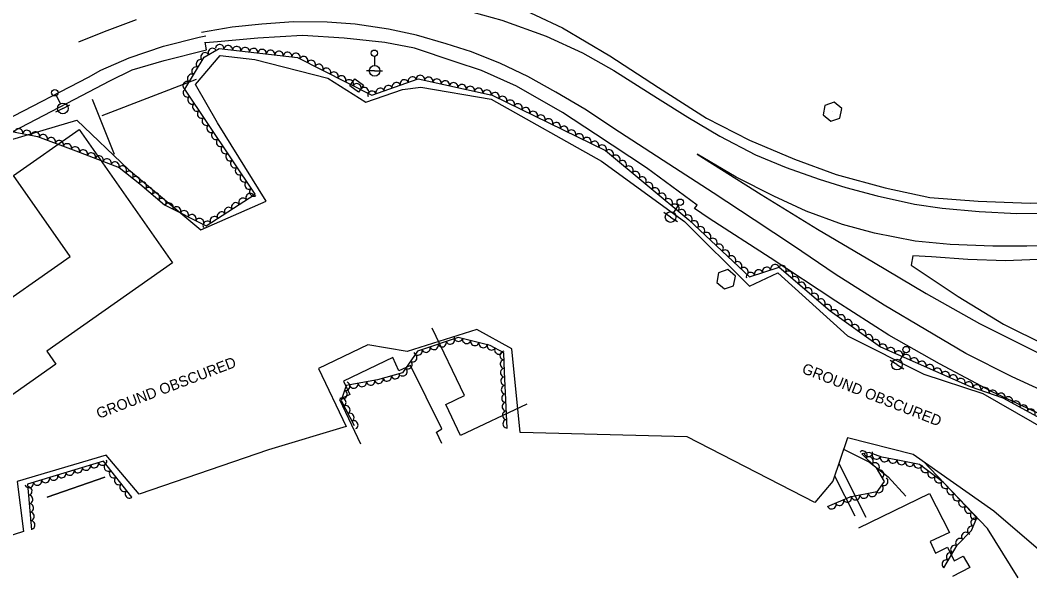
# Model space of a CAD drawing. Extents: x 1722896 to 1754269, y 648279 to 666297.
# Drawn here: x 1725529 to 1726002.8, y 656782.7 to 657047.8 of the extents above; entities that cross this region are included whole.
import ezdxf

# ---------------------------------------------------------------- set-up
doc = ezdxf.new("R2010")
doc.units = 0
for name, color, linetype in [('DESIGN - CENTERLINE - Proposed Text', 7, 'Continuous'), ('DESIGN - PUBLIC HEARING - Shapes', 7, 'Continuous'), ('SURVEY - CENTERLINE - Preliminary', 7, 'Continuous'), ('SURVEY - CENTERLINE - Preliminary Text', 7, 'Continuous'), ('SURVEY - DRAINAGE - Natural Features', 7, 'Continuous'), ('SURVEY - DTM - Breaklines', 7, 'Continuous'), ('SURVEY - VEGETATION - Features with Text', 7, 'Continuous')]:
    doc.layers.add(name, color=color, linetype=linetype)

msp = doc.modelspace()

# ---------------------------------------------------------------- linework, layer by layer
at = {"layer": 'DESIGN - CENTERLINE - Proposed Text'}
msp.add_lwpolyline([(1725510.9, 656907.98), (1725552.5, 656937.12), (1725525.91, 656975.09), (1725556.72, 656996.68), (1725600.53, 656934.13), (1725541.5, 656892.78), (1725545.81, 656886.63), (1725521.26, 656869.44), (1725502.66, 656895.98), (1725513.83, 656903.8)], close=True, dxfattribs=at)
for points in [[(1725766.79, 656867.95), (1725735.65, 656853.17), (1725728.77, 656867.69), (1725737.46, 656871.9), (1725722.39, 656903.46)], [(1725726.91, 656849.37), (1725724.38, 656854.75), (1725726.94, 656856.24), (1725712.19, 656885.97), (1725706.74, 656883.42), (1725703.88, 656889.67), (1725680.71, 656878.61), (1725683.7, 656872.34), (1725678.8, 656870.01), (1725688.72, 656849.28)], [(1725925.95, 656814.77), (1725913.3, 656839.91)], [(1725541.74, 656824.24), (1725568.81, 656833.58), (1725541.74, 656824.24)], [(1725911.19, 656834.34), (1725920.74, 656815.51)], [(1725922.6, 656809.94), (1725955.66, 656825.98), (1725965.06, 656807.75), (1725956.08, 656803.43), (1725958.56, 656797.97), (1725964.17, 656800.82), (1725967.26, 656794.43), (1725971.58, 656796.69), (1725974.67, 656791.32), (1725966.57, 656787.15)]]:
    msp.add_lwpolyline(points, dxfattribs=at)
at = {"layer": 'DESIGN - PUBLIC HEARING - Shapes'}
for p, q in [((1725910.14, 657004.94), (1725910.14, 657004.94)), ((1725860.25, 656926.41), (1725860.25, 656926.41))]:
    msp.add_line(p, q, dxfattribs=at)
for points in [[(1725911, 657009.48), (1725906.65, 657007.94), (1725905.86, 657003.48), (1725909.39, 657000.45), (1725913.64, 657001.95), (1725914.53, 657006.45), (1725911, 657009.48)], [(1725861.11, 656930.94), (1725856.76, 656929.4), (1725855.97, 656924.94), (1725859.5, 656921.92), (1725863.74, 656923.41), (1725864.64, 656927.91), (1725861.11, 656930.94)]]:
    msp.add_lwpolyline(points, dxfattribs=at)
at = {"layer": 'SURVEY - CENTERLINE - Preliminary'}
for points in [[(1725513.77, 656988.67), (1725555.53, 657001.06), (1725579.88, 656977.88), (1725613.86, 656949.61), (1725644.38, 656963.01), (1725621.58, 656999.69), (1725611.26, 657017.76), (1725622.81, 657031.25), (1725639.15, 657029.5), (1725673.42, 657020.71), (1725691.16, 657009.44), (1725708.41, 657015.38), (1725716.97, 657016.39), (1725750.09, 657010.79), (1725801.87, 656981.84), (1725840.72, 656953.54), (1725871.33, 656923.11), (1725884.51, 656929.39), (1725917.3, 656899.86), (1725953, 656881.87), (1725980.81, 656872.89), (1726034.49, 656842.13)], [(1726023.26, 656785.7), (1725985.96, 656817.77), (1725948.11, 656844.27), (1725917.29, 656852.02), (1725910.35, 656831.71), (1725901.9, 656821.85), (1725842.02, 656852.57), (1725763.58, 656854.58), (1725759.8, 656893.86), (1725743.3, 656902.86), (1725710.64, 656892.49), (1725692.23, 656895.7), (1725669, 656884.55), (1725682.01, 656857.41), (1725645.49, 656846.48), (1725584.8, 656825.63), (1725569.32, 656843.9), (1725527.56, 656831.6), (1725530.55, 656808.13), (1725451, 656782.75), (1725444.86, 656807.46), (1725406.41, 656805.34), (1725371, 656852.18), (1725387.89, 656873.7)]]:
    msp.add_lwpolyline(points, dxfattribs=at)
at = {"layer": 'SURVEY - CENTERLINE - Preliminary Text'}
for points in [[(1725609.3, 657073.42), (1725631.57, 657075.3), (1725656.58, 657075.63), (1725679.57, 657074.22), (1725703.18, 657070.99), (1725733.42, 657064.15), (1725758.22, 657056.19), (1725783.48, 657044.33), (1725805.66, 657031.11), (1725828.48, 657016.26), (1725851.08, 657001.89), (1725871.32, 656991.6), (1725892.4, 656982.66), (1725912, 656975.51), (1725934.91, 656969.34), (1725955.88, 656964.74), (1725978.63, 656963.01), (1726002.9, 656962.05), (1726019.03, 656962.18), (1726040.59, 656963.08), (1726059.81, 656966.36), (1726081.67, 656971.31), (1726099.76, 656977.82), (1726113.44, 656983.76)], [(1725741.5, 657051.63), (1725755.05, 657047.83), (1725775.87, 657040.3), (1725792.97, 657032.52), (1725807.52, 657024.27), (1725828.09, 657011.33), (1725842.34, 657002.35), (1725857.28, 656993.55), (1725874.06, 656984.74), (1725888.41, 656978.82), (1725903.97, 656973.34), (1725916.43, 656969.38), (1725931.21, 656965.52), (1725948.65, 656961.63), (1725961.66, 656959.7), (1725979.09, 656958.19), (1725996.66, 656957.19), (1726012.23, 656957.47)], [(1725556.57, 657037.7), (1725568.53, 657042.56), (1725583.57, 657048.2)], [(1726017.33, 656870.2), (1725994.59, 656880.66), (1725972.74, 656891.64), (1725954.08, 656902.67), (1725934.39, 656914.33), (1725911.43, 656928.87), (1725891.89, 656942.15), (1725873.46, 656954.21), (1725854.19, 656966.91), (1725830.7, 656982.15), (1725810.22, 656995.37), (1725794.01, 657006.13), (1725780.41, 657014.14), (1725767.21, 657021.5), (1725754.39, 657027.48), (1725740.74, 657032.99), (1725728.87, 657036.76), (1725714.93, 657040.77), (1725701.88, 657043.7), (1725686.2, 657045.97), (1725673.12, 657046.85), (1725657.23, 657047.03), (1725642.47, 657045.98), (1725628.53, 657044.56), (1725614.12, 657042.13)], [(1725566.79, 657024.47), (1725580.12, 657030.18), (1725596.32, 657035.7), (1725612.97, 657039.96), (1725616.18, 657040.52)], [(1726017.72, 656858.46), (1725985.19, 656873.58), (1725960.42, 656886.7), (1725936.69, 656900.25), (1725911.72, 656916.15), (1725880.91, 656936.51), (1725852.4, 656954.93), (1725845.41, 656959.61), (1725846.63, 656961.13), (1725822.86, 656978.71), (1725798.99, 656994.43), (1725783.46, 657004.6), (1725761.85, 657017), (1725745.46, 657024.19), (1725733.17, 657028.33), (1725714.04, 657034.66), (1725700.08, 657037.4), (1725681.1, 657039.42), (1725661.55, 657040.62), (1725640.52, 657039.37), (1725621.58, 657037.75), (1725616.05, 657037.17)], [(1725481.64, 656920.37), (1725476.82, 656932.25), (1725471.57, 656947.53), (1725470.56, 656954.39), (1725471.43, 656961.35), (1725473.88, 656966.6), (1725478.32, 656970.58), (1725488.82, 656976.45), (1725525.62, 656995.66), (1725554.7, 657010.9), (1725571.01, 657019.47), (1725581.61, 657024.65), (1725596.64, 657028.97), (1725616.39, 657033.91), (1725615.83, 657037.59)], [(1725497.8, 656842.97), (1725473.38, 656913.9), (1725461.96, 656947.26), (1725460.5, 656956.66), (1725463.92, 656965.25), (1725468.1, 656971.61), (1725472.73, 656975.14), (1725486.61, 656981.9), (1725521.79, 657000.78), (1725561, 657021.17), (1725566.79, 657024.47)], [(1725567.45, 657003.23), (1725611.81, 657020.2)], [(1725573.2, 656984.95), (1725562.92, 657010.65)], [(1726022.13, 656942.51), (1726001.39, 656942), (1725985.43, 656941.91), (1725965.44, 656942.74), (1725949.04, 656944.29), (1725929.85, 656948.07), (1725914.96, 656952.1), (1725897.92, 656958.31), (1725882.72, 656965.29), (1725865.05, 656974.28), (1725846.75, 656985.1), (1725876.7, 656966.16), (1725903.19, 656949.96), (1725929.46, 656934.5), (1725954.16, 656919.82), (1725979.23, 656905.62), (1726006.04, 656892.22)], [(1726014.29, 656935.92), (1725991.36, 656935.04), (1725973.69, 656935.64), (1725956.66, 656936.89), (1725947.97, 656937.39), (1725947.09, 656933.06), (1725969.21, 656918.3), (1725990.39, 656905.3), (1726010.34, 656895.47)], [(1725915.3, 656846.81), (1725927.56, 656840.75), (1725936.31, 656833.79), (1725944.67, 656824.81)], [(1725997.31, 656786.51), (1725982.89, 656809.63), (1725952.78, 656841.08)]]:
    msp.add_lwpolyline(points, dxfattribs=at)
at = {"layer": 'SURVEY - DRAINAGE - Natural Features'}
msp.add_line((1725686.95, 657017.21), (1725686.95, 657017.21), dxfattribs=at)
msp.add_lwpolyline([(1725683.75, 657017.08), (1725686.12, 657020.31), (1725690.15, 657017.35), (1725687.78, 657014.12), (1725683.75, 657017.08)], dxfattribs=at)
at = {"layer": 'SURVEY - DTM - Breaklines'}
for p, q in [((1725695.25, 657030.86), (1725695.3, 657026.61)), ((1725695.33, 657024.11), (1725691.58, 657024.07)), ((1725695.33, 657024.11), (1725699.08, 657024.16)), ((1725545.96, 657012.51), (1725547.88, 657008.72)), ((1725549.01, 657006.49), (1725545.66, 657004.79)), ((1725549.01, 657006.49), (1725552.35, 657008.18)), ((1725837.92, 656961.27), (1725835.61, 656957.7)), ((1725834.26, 656955.6), (1725831.11, 656957.64)), ((1725834.26, 656955.6), (1725837.41, 656953.56)), ((1725943.99, 656892.17), (1725941.77, 656888.54)), ((1725940.47, 656886.41), (1725937.27, 656888.36)), ((1725940.47, 656886.41), (1725943.67, 656884.45))]:
    msp.add_line(p, q, dxfattribs=at)
for centre, radius in [((1725695.23, 657032.36), 1.5), ((1725695.33, 657024.11), 2.5), ((1725545.28, 657013.85), 1.5), ((1725549.01, 657006.49), 2.5), ((1725838.74, 656962.53), 1.5), ((1725834.26, 656955.6), 2.5), ((1725944.77, 656893.45), 1.5), ((1725940.47, 656886.41), 2.5)]:
    msp.add_circle(centre, radius, dxfattribs=at)
at = {"layer": 'SURVEY - VEGETATION - Features with Text'}
for points in [[(1725521.05, 656996.51), (1725537.17, 656993.41), (1725555.11, 656986.54), (1725575.43, 656978.85), (1725585.17, 656971.18), (1725596.8, 656961.36), (1725616.33, 656951.46), (1725639.23, 656966.29), (1725606.27, 657015.44), (1725615.39, 657030.53), (1725622.34, 657034.6), (1725659.16, 657030.43), (1725694, 657012.68), (1725715.85, 657020.35), (1725750.46, 657012.73), (1725803.73, 656986.71), (1725842.87, 656954.3), (1725871.24, 656927.6), (1725885.19, 656932.12), (1725909.19, 656911.55), (1725932.68, 656894.69), (1725974.86, 656876.18), (1725990.12, 656870.89), (1726056.06, 656835.04)], [(1725757.53, 656856.7), (1725756.24, 656883), (1725756.02, 656891.93), (1725749.52, 656895.42), (1725734.62, 656899.17), (1725715.44, 656892.67), (1725708.38, 656882.59), (1725696.75, 656879.28), (1725681.96, 656876.56), (1725679.58, 656869.55), (1725685.79, 656857.92)], [(1725962.5, 656791.16), (1725968.75, 656801.78), (1725975.38, 656808.68), (1725977.98, 656814.65), (1725962.28, 656831.12), (1725951.06, 656839.66), (1725940.92, 656841.67), (1725933.4, 656842.97), (1725927.46, 656845.21), (1725923.93, 656844.65), (1725930.72, 656837.99), (1725934.38, 656831.67), (1725931.03, 656826.83), (1725918.28, 656824.34), (1725907.75, 656819.69)], [(1725581.42, 656824.23), (1725568.04, 656841.2), (1725532.43, 656830.35), (1725534.28, 656808.92)]]:
    msp.add_lwpolyline(points, dxfattribs=at)
for centre, major_axis in [((1725619.17, 657032.75), (1.73, 1.01)), ((1725622.66, 657034.57), (1.99, -0.23)), ((1725626.64, 657034.12), (1.99, -0.23)), ((1725630.61, 657033.67), (1.99, -0.23)), ((1725634.59, 657033.21), (1.99, -0.23)), ((1725638.56, 657032.76), (1.99, -0.23)), ((1725642.54, 657032.31), (1.99, -0.23)), ((1725613.52, 657027.43), (1.03, 1.71)), ((1725615.72, 657030.72), (1.73, 1.01)), ((1725646.51, 657031.86), (1.99, -0.23)), ((1725650.49, 657031.41), (1.99, -0.23)), ((1725654.46, 657030.96), (1.99, -0.23)), ((1725658.44, 657030.51), (1.99, -0.23)), ((1725662.07, 657028.95), (1.78, -0.91)), ((1725611.45, 657024.01), (1.03, 1.71)), ((1725665.64, 657027.13), (1.78, -0.91)), ((1725669.2, 657025.31), (1.78, -0.91)), ((1725672.77, 657023.5), (1.78, -0.91)), ((1725609.38, 657020.59), (1.03, 1.71)), ((1725676.33, 657021.68), (1.78, -0.91)), ((1725679.89, 657019.87), (1.78, -0.91)), ((1725683.46, 657018.05), (1.78, -0.91)), ((1725709.25, 657018.04), (1.89, 0.66)), ((1725713.03, 657019.36), (1.89, 0.66)), ((1725716.84, 657020.14), (1.95, -0.43)), ((1725720.74, 657019.28), (1.95, -0.43)), ((1725724.65, 657018.41), (1.95, -0.43)), ((1725607.31, 657017.16), (1.03, 1.71)), ((1725607.37, 657013.79), (-1.11, 1.66)), ((1725687.02, 657016.23), (1.78, -0.91)), ((1725690.59, 657014.42), (1.78, -0.91)), ((1725697.93, 657014.06), (1.89, 0.66)), ((1725701.71, 657015.38), (1.89, 0.66)), ((1725705.48, 657016.71), (1.89, 0.66)), ((1725728.55, 657017.55), (1.95, -0.43)), ((1725732.46, 657016.69), (1.95, -0.43)), ((1725736.37, 657015.83), (1.95, -0.43)), ((1725740.27, 657014.97), (1.95, -0.43)), ((1725744.18, 657014.11), (1.95, -0.43)), ((1725748.09, 657013.25), (1.95, -0.43)), ((1725609.6, 657010.47), (-1.11, 1.66)), ((1725694.16, 657012.73), (1.89, 0.66)), ((1725751.87, 657012.04), (1.8, -0.88)), ((1725755.46, 657010.28), (1.8, -0.88)), ((1725759.06, 657008.53), (1.8, -0.88)), ((1725611.83, 657007.15), (-1.11, 1.66)), ((1725762.65, 657006.77), (1.8, -0.88)), ((1725766.25, 657005.02), (1.8, -0.88)), ((1725614.06, 657003.82), (-1.11, 1.66)), ((1725616.28, 657000.5), (-1.11, 1.66)), ((1725769.84, 657003.26), (1.8, -0.88)), ((1725773.43, 657001.51), (1.8, -0.88)), ((1725777.03, 656999.75), (1.8, -0.88)), ((1725528.26, 656995.12), (1.96, -0.38)), ((1725532.19, 656994.37), (1.96, -0.38)), ((1725618.51, 656997.18), (-1.11, 1.66)), ((1725780.62, 656997.99), (1.8, -0.88)), ((1725784.22, 656996.24), (1.8, -0.88)), ((1725787.81, 656994.48), (1.8, -0.88)), ((1725536.12, 656993.61), (1.96, -0.38)), ((1725539.9, 656992.36), (1.87, -0.72)), ((1725543.64, 656990.93), (1.87, -0.72)), ((1725547.38, 656989.5), (1.87, -0.72)), ((1725620.74, 656993.86), (-1.11, 1.66)), ((1725622.97, 656990.54), (-1.11, 1.66)), ((1725791.41, 656992.73), (1.8, -0.88)), ((1725795, 656990.97), (1.8, -0.88)), ((1725551.11, 656988.07), (1.87, -0.72)), ((1725554.85, 656986.64), (1.87, -0.72)), ((1725558.59, 656985.22), (1.87, -0.71)), ((1725625.2, 656987.21), (-1.11, 1.66)), ((1725798.59, 656989.22), (1.8, -0.88)), ((1725802.19, 656987.46), (1.8, -0.88)), ((1725805.49, 656985.25), (1.54, -1.28)), ((1725562.33, 656983.81), (1.87, -0.71)), ((1725566.07, 656982.39), (1.87, -0.71)), ((1725569.81, 656980.98), (1.87, -0.71)), ((1725627.42, 656983.89), (-1.11, 1.66)), ((1725629.65, 656980.57), (-1.11, 1.66)), ((1725808.57, 656982.7), (1.54, -1.28)), ((1725811.65, 656980.15), (1.54, -1.28)), ((1725573.55, 656979.56), (1.87, -0.71)), ((1725577, 656977.62), (1.57, -1.24)), ((1725631.88, 656977.25), (-1.11, 1.66)), ((1725814.73, 656977.6), (1.54, -1.28)), ((1725580.14, 656975.14), (1.57, -1.24)), ((1725583.28, 656972.67), (1.57, -1.24)), ((1725634.11, 656973.93), (-1.11, 1.66)), ((1725817.81, 656975.05), (1.54, -1.28)), ((1725820.9, 656972.5), (1.54, -1.28)), ((1725586.39, 656970.15), (1.53, -1.29)), ((1725589.44, 656967.57), (1.53, -1.29)), ((1725636.34, 656970.61), (-1.11, 1.66)), ((1725638.56, 656967.28), (-1.11, 1.66)), ((1725823.98, 656969.95), (1.54, -1.28)), ((1725827.06, 656967.4), (1.54, -1.28)), ((1725592.5, 656964.99), (1.53, -1.29)), ((1725595.55, 656962.41), (1.53, -1.29)), ((1725633.52, 656962.59), (1.68, 1.09)), ((1725636.87, 656964.77), (1.68, 1.09)), ((1725830.14, 656964.85), (1.54, -1.28)), ((1725833.22, 656962.29), (1.54, -1.28)), ((1725598.91, 656960.28), (1.78, -0.9)), ((1725602.48, 656958.48), (1.78, -0.9)), ((1725606.05, 656956.67), (1.78, -0.9)), ((1725626.8, 656958.24), (1.68, 1.09)), ((1725630.16, 656960.42), (1.68, 1.09)), ((1725836.3, 656959.74), (1.54, -1.28)), ((1725839.38, 656957.19), (1.54, -1.28)), ((1725609.62, 656954.86), (1.78, -0.9)), ((1725613.19, 656953.05), (1.78, -0.9)), ((1725616.73, 656951.72), (1.68, 1.09)), ((1725620.09, 656953.89), (1.68, 1.09)), ((1725623.44, 656956.07), (1.68, 1.09)), ((1725842.46, 656954.64), (1.54, -1.28)), ((1725845.4, 656951.92), (1.46, -1.37)), ((1725848.31, 656949.18), (1.46, -1.37)), ((1725851.22, 656946.44), (1.46, -1.37)), ((1725854.13, 656943.7), (1.46, -1.37)), ((1725857.05, 656940.96), (1.46, -1.37)), ((1725859.96, 656938.21), (1.46, -1.37)), ((1725862.87, 656935.47), (1.46, -1.37)), ((1725865.78, 656932.73), (1.46, -1.37)), ((1725868.69, 656929.99), (1.46, -1.37)), ((1725875.53, 656928.99), (1.9, 0.62)), ((1725879.33, 656930.22), (1.9, 0.62)), ((1725883.14, 656931.45), (1.9, 0.62)), ((1725886.59, 656930.92), (1.52, -1.3)), ((1725889.62, 656928.31), (1.52, -1.3)), ((1725871.72, 656927.75), (1.9, 0.62)), ((1725892.66, 656925.71), (1.52, -1.3)), ((1725895.7, 656923.11), (1.52, -1.3)), ((1725898.74, 656920.51), (1.52, -1.3)), ((1725901.77, 656917.9), (1.52, -1.3)), ((1725904.81, 656915.3), (1.52, -1.3)), ((1725907.85, 656912.7), (1.52, -1.3)), ((1725911.01, 656910.25), (1.62, -1.17)), ((1725914.25, 656907.91), (1.62, -1.17)), ((1725917.5, 656905.58), (1.62, -1.17)), ((1725920.75, 656903.25), (1.62, -1.17)), ((1725924, 656900.92), (1.62, -1.17)), ((1725727.05, 656896.6), (-1.89, -0.64)), ((1725730.84, 656897.89), (-1.89, -0.64)), ((1725734.62, 656899.17), (-1.94, 0.49)), ((1725738.5, 656898.19), (-1.94, 0.49)), ((1725742.38, 656897.21), (-1.94, 0.49)), ((1725927.25, 656898.58), (1.62, -1.17)), ((1725930.5, 656896.25), (1.62, -1.17)), ((1725715.68, 656892.75), (-1.89, -0.64)), ((1725719.47, 656894.04), (-1.89, -0.64)), ((1725723.26, 656895.32), (-1.89, -0.64)), ((1725746.26, 656896.24), (-1.94, 0.49)), ((1725750.08, 656895.11), (-1.76, 0.94)), ((1725753.61, 656893.22), (-1.76, 0.94)), ((1725756.05, 656890.67), (-0.05, 2)), ((1725933.89, 656894.16), (1.83, -0.8)), ((1725937.55, 656892.55), (1.83, -0.8)), ((1725941.21, 656890.94), (1.83, -0.8)), ((1725711, 656886.33), (-1.15, -1.64)), ((1725713.29, 656889.61), (-1.15, -1.64)), ((1725756.15, 656886.67), (-0.05, 2)), ((1725944.88, 656889.34), (1.83, -0.8)), ((1725948.54, 656887.73), (1.83, -0.8)), ((1725952.2, 656886.12), (1.83, -0.8)), ((1725708.7, 656883.05), (-1.15, -1.64)), ((1725756.26, 656882.67), (-0.1, 2)), ((1725955.87, 656884.52), (1.83, -0.8)), ((1725959.53, 656882.91), (1.83, -0.8)), ((1725963.19, 656881.3), (1.83, -0.8)), ((1725681.86, 656876.27), (-0.64, -1.89)), ((1725689.53, 656877.95), (-1.97, -0.36)), ((1725693.46, 656878.67), (-1.97, -0.36)), ((1725697.38, 656879.46), (-1.92, -0.55)), ((1725701.23, 656880.55), (-1.92, -0.55)), ((1725705.07, 656881.65), (-1.92, -0.55)), ((1725756.45, 656878.67), (-0.1, 2)), ((1725966.85, 656879.69), (1.83, -0.8)), ((1725970.52, 656878.09), (1.83, -0.8)), ((1725974.18, 656876.48), (1.83, -0.8)), ((1725680.58, 656872.48), (-0.64, -1.89)), ((1725685.59, 656877.23), (-1.97, -0.36)), ((1725756.65, 656874.68), (-0.1, 2)), ((1725977.94, 656875.12), (1.89, -0.66)), ((1725981.72, 656873.81), (1.89, -0.66)), ((1725985.5, 656872.5), (1.89, -0.66)), ((1725989.28, 656871.19), (1.89, -0.66)), ((1725680.01, 656868.75), (0.94, -1.76)), ((1725756.84, 656870.68), (-0.1, 2)), ((1725757.04, 656866.69), (-0.1, 2)), ((1725992.85, 656869.41), (1.76, -0.96)), ((1725996.36, 656867.5), (1.76, -0.96)), ((1725681.89, 656865.22), (0.94, -1.76)), ((1725683.77, 656861.69), (0.94, -1.76)), ((1725757.23, 656862.69), (-0.1, 2)), ((1725999.88, 656865.59), (1.76, -0.96)), ((1726003.39, 656863.68), (1.76, -0.96)), ((1725685.66, 656858.16), (0.94, -1.76)), ((1725757.43, 656858.7), (-0.1, 2)), ((1725924.55, 656844.05), (1.43, -1.4)), ((1725927.03, 656845.15), (-1.97, -0.32)), ((1725563.84, 656839.92), (-1.91, -0.58)), ((1725567.67, 656841.09), (-1.91, -0.58)), ((1725927.4, 656841.25), (1.43, -1.4)), ((1725930.8, 656843.95), (-1.87, 0.71)), ((1725930.26, 656838.45), (1.43, -1.4)), ((1725934.6, 656842.76), (-1.97, 0.34)), ((1725938.54, 656842.08), (-1.97, 0.34)), ((1725942.48, 656841.36), (-1.96, 0.39)), ((1725946.4, 656840.58), (-1.96, 0.39)), ((1725950.32, 656839.81), (-1.96, 0.39)), ((1725548.53, 656835.26), (-1.91, -0.58)), ((1725552.36, 656836.42), (-1.91, -0.58)), ((1725556.19, 656837.59), (-1.91, -0.58)), ((1725560.01, 656838.76), (-1.91, -0.58)), ((1725570.27, 656838.36), (-1.24, 1.57)), ((1725572.75, 656835.22), (-1.24, 1.57)), ((1725932.4, 656835.09), (1, -1.73)), ((1725953.65, 656837.69), (-1.59, 1.21)), ((1725956.83, 656835.27), (-1.59, 1.21)), ((1725533.23, 656830.6), (-1.91, -0.58)), ((1725537.05, 656831.76), (-1.91, -0.58)), ((1725540.88, 656832.93), (-1.91, -0.58)), ((1725544.71, 656834.09), (-1.91, -0.58)), ((1725575.23, 656832.08), (-1.24, 1.57)), ((1725934.35, 656831.63), (-1.14, -1.64)), ((1725960.01, 656832.85), (-1.59, 1.21)), ((1725963.07, 656830.29), (-1.38, 1.45)), ((1725532.7, 656827.2), (0.17, -1.99)), ((1725577.7, 656828.94), (-1.24, 1.57)), ((1725580.18, 656825.8), (-1.24, 1.57)), ((1725924.98, 656825.65), (-1.96, -0.38)), ((1725928.91, 656826.42), (-1.96, -0.38)), ((1725932.08, 656828.34), (-1.14, -1.64)), ((1725965.83, 656827.39), (-1.38, 1.45)), ((1725968.59, 656824.5), (-1.38, 1.45)), ((1725533.05, 656823.21), (0.17, -1.99)), ((1725533.39, 656819.23), (0.17, -1.99)), ((1725909.89, 656820.64), (-1.83, -0.81)), ((1725913.55, 656822.25), (-1.83, -0.81)), ((1725917.21, 656823.87), (-1.83, -0.81)), ((1725921.06, 656824.88), (-1.96, -0.38)), ((1725971.35, 656821.6), (-1.38, 1.45)), ((1725533.73, 656815.24), (0.17, -1.99)), ((1725974.11, 656818.7), (-1.38, 1.45)), ((1725976.87, 656815.81), (-1.38, 1.45)), ((1725534.08, 656811.26), (0.17, -1.99)), ((1725977.02, 656812.45), (0.8, 1.83)), ((1725972.69, 656805.88), (1.39, 1.44)), ((1725975.42, 656808.78), (0.8, 1.83)), ((1725969.92, 656802.99), (1.39, 1.44)), ((1725965.55, 656796.33), (1.01, 1.72)), ((1725967.57, 656799.78), (1.01, 1.72)), ((1725963.52, 656792.89), (1.01, 1.72))]:
    msp.add_ellipse(centre, major_axis=major_axis, ratio=0.940188, start_param=0, end_param=3.141593, dxfattribs=at)

# ---------------------------------------------------------------- texts
at = {"layer": 'SURVEY - CENTERLINE - Preliminary'}
for rotation, p in [(20.7532, (1725565.9, 656860.94)), (338.6502, (1725895.46, 656882.63))]:
    msp.add_text('GROUND OBSCURED', height=5, rotation=rotation, dxfattribs=at).set_placement(p)

doc.saveas('drawing.dxf')
